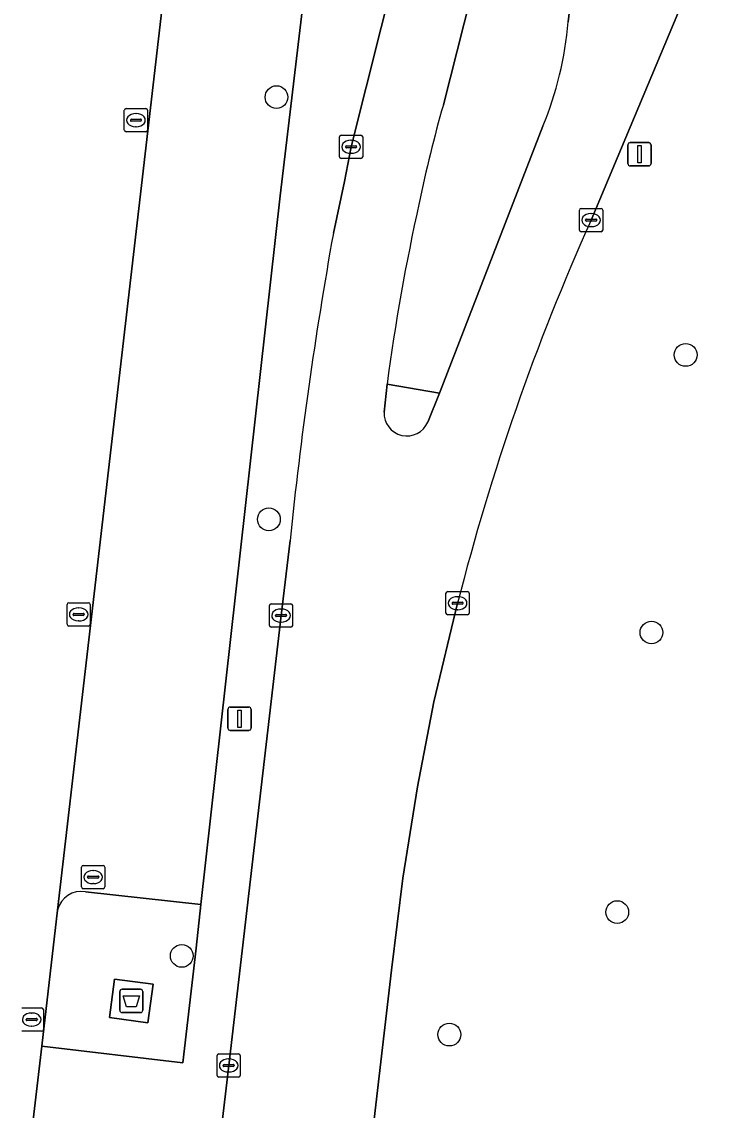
# Model space of a CAD drawing. Extents: x 160856 to 161310, y 384024 to 384878.
# Drawn here: x 161250.44 to 161281.05, y 384558.85 to 384605.63 of the extents above; entities that cross this region are included whole.
import ezdxf

# ---------------------------------------------------------------- set-up
doc = ezdxf.new("R2010")
doc.units = 0
for name, color, linetype in [('IMGEO_Afval_apart_plaats', 7, 'Continuous'), ('IMGEO_Berm_groen', 7, 'Continuous'), ('IMGEO_Boom', 7, 'Continuous'), ('IMGEO_Kolk', 7, 'Continuous'), ('IMGEO_Lichtmast', 7, 'Continuous'), ('IMGEO_Parkeervlak_open', 7, 'Continuous'), ('IMGEO_Rijbaan_lokaal_gesloten', 7, 'Continuous'), ('IMGEO_Rijbaan_lokaal_open', 7, 'Continuous'), ('IMGEO_Rioolput', 7, 'Continuous'), ('IMGEO_Verkeerseiland_gesloten', 7, 'Continuous'), ('IMGEO_Voetpad_gesloten', 7, 'Continuous'), ('IMGEO_Voetpad_open', 7, 'Continuous')]:
    doc.layers.add(name, color=color, linetype=linetype)

msp = doc.modelspace()

# ---------------------------------------------------------------- linework, layer by layer
at = {"layer": 'IMGEO_Afval_apart_plaats'}
for p, q in [((161254.653, 384563.15), (161254.653, 384563.95)), ((161254.653, 384563.95), (161254.653, 384563.15)), ((161254.753, 384564.05), (161255.543, 384564.05)), ((161255.543, 384564.05), (161254.753, 384564.05)), ((161255.643, 384563.95), (161255.643, 384563.15)), ((161255.643, 384563.15), (161255.643, 384563.95)), ((161255.543, 384563.05), (161254.753, 384563.05)), ((161254.753, 384563.05), (161255.543, 384563.05))]:
    msp.add_line(p, q, dxfattribs=at)
msp.add_lwpolyline([(161254.796, 384563.764), (161255.5, 384563.764), (161255.351, 384563.294), (161254.945, 384563.294), (161254.796, 384563.764)], dxfattribs=at)
for centre, start, end in [((161254.753, 384563.95), 90, 180), ((161254.753, 384563.95), 90, 180), ((161255.543, 384563.95), 0, 90), ((161255.543, 384563.95), 360, 90), ((161254.753, 384563.15), 180, 270), ((161254.753, 384563.15), 180, 270), ((161255.543, 384563.15), 270, 0), ((161255.543, 384563.15), 270, 0)]:
    msp.add_arc(centre, 0.1, start, end, dxfattribs=at)
at = {"layer": 'IMGEO_Berm_groen'}
for points in [[(161271.226, 384656.034), (161271.075, 384657.442), (161268.546, 384657.7), (161262.738, 384608.287), (161261.545, 384598.151), (161258.141, 384567.697), (161257.931, 384565.814), (161257.361, 384560.886), (161251.303, 384561.613), (161250.737, 384556.74), (161256.785, 384556.041), (161251.596, 384511.132), (161250.377, 384500), (161238.15, 384396.266), (161238.006, 384395.04), (161236.799, 384395.17)], [(161273.915, 384605.633), (161278.452, 384644.199)], [(161285.217, 384621.838), (161282.793, 384615.938), (161274.898, 384597.109)], [(161263.827, 384596.548), (161264.307, 384598.77), (161264.588, 384600.259), (161267.173, 384610.524)], [(161270.621, 384610.235), (161268.554, 384602.069)], [(161266.135, 384590.053), (161268.391, 384589.678), (161272.828, 384601.142)], [(161254.83, 384522.177), (161257.178, 384542.439), (161259.33, 384560.777), (161261.579, 384580.114), (161261.966, 384583.337)], [(161269.166, 384580.645), (161268.148, 384576.401), (161267.446, 384572.759), (161266.816, 384568.826), (161266.33, 384564.879), (161259.354, 384504.899), (161254.88, 384466.32), (161245.611, 384386.656)]]:
    msp.add_lwpolyline(points, dxfattribs=at)
for centre, radius, start, end in [((161259.022, 384606.861), 14.943, 337.4997, 355.2879), ((161325.651, 384585.76), 59.381, 164.0588, 168.25832), ((161358.274, 384577.774), 92.954, 167.53063, 172.40894), ((161366.885, 384555.854), 100.815, 155.84417, 165.76435), ((161436.262, 384565.521), 175.204, 169.79964, 174.16366)]:
    msp.add_arc(centre, radius, start, end, dxfattribs=at)
at = {"layer": 'IMGEO_Boom'}
for centre in [(161261.384, 384602.395), (161278.96, 384591.314), (161261.057, 384584.248), (161277.491, 384579.385), (161276.022, 384567.368), (161257.315, 384565.487), (161268.81, 384562.103)]:
    msp.add_circle(centre, 0.489, dxfattribs=at)
at = {"layer": 'IMGEO_Kolk'}
for p, q in [((161254.848, 384600.978), (161254.848, 384601.83)), ((161254.923, 384601.904), (161255.775, 384601.904)), ((161255.849, 384601.83), (161255.849, 384600.978)), ((161255.107, 384601.398), (161255.107, 384601.41)), ((161255.545, 384601.361), (161255.147, 384601.361)), ((161255.15, 384601.447), (161255.548, 384601.447)), ((161255.336, 384601.684), (161255.361, 384601.684)), ((161255.591, 384601.41), (161255.591, 384601.398)), ((161255.775, 384600.904), (161254.923, 384600.904)), ((161255.359, 384601.124), (161255.334, 384601.124)), ((161264.087, 384599.833), (161264.087, 384600.685)), ((161264.162, 384600.759), (161265.014, 384600.759)), ((161264.575, 384600.539), (161264.6, 384600.539)), ((161265.088, 384600.685), (161265.088, 384599.833)), ((161264.346, 384600.253), (161264.346, 384600.265)), ((161264.784, 384600.216), (161264.386, 384600.216)), ((161264.389, 384600.302), (161264.787, 384600.302)), ((161264.598, 384599.979), (161264.573, 384599.979)), ((161264.83, 384600.265), (161264.83, 384600.253)), ((161265.014, 384599.759), (161264.162, 384599.759)), ((161274.472, 384597.609), (161275.324, 384597.609)), ((161274.397, 384596.683), (161274.397, 384597.535)), ((161274.656, 384597.103), (161274.656, 384597.115)), ((161274.699, 384597.152), (161275.097, 384597.152)), ((161274.885, 384597.389), (161274.91, 384597.389)), ((161275.14, 384597.115), (161275.14, 384597.103)), ((161275.398, 384597.535), (161275.398, 384596.683)), ((161275.324, 384596.609), (161274.472, 384596.609)), ((161275.094, 384597.066), (161274.696, 384597.066)), ((161274.908, 384596.829), (161274.883, 384596.829)), ((161268.665, 384580.219), (161268.665, 384581.071)), ((161268.74, 384581.145), (161269.592, 384581.145)), ((161269.153, 384580.925), (161269.178, 384580.925)), ((161269.666, 384581.071), (161269.666, 384580.219)), ((161252.386, 384579.738), (161252.386, 384580.59)), ((161252.461, 384580.664), (161253.313, 384580.664)), ((161252.874, 384580.444), (161252.899, 384580.444)), ((161253.387, 384580.59), (161253.387, 384579.738)), ((161261.078, 384579.688), (161261.078, 384580.54)), ((161261.153, 384580.614), (161262.005, 384580.614)), ((161261.566, 384580.394), (161261.591, 384580.394)), ((161262.079, 384580.54), (161262.079, 384579.688)), ((161268.924, 384580.639), (161268.924, 384580.651)), ((161269.362, 384580.602), (161268.964, 384580.602)), ((161268.967, 384580.688), (161269.365, 384580.688)), ((161269.176, 384580.365), (161269.151, 384580.365)), ((161269.408, 384580.651), (161269.408, 384580.639)), ((161252.645, 384580.158), (161252.645, 384580.17)), ((161253.083, 384580.121), (161252.685, 384580.121)), ((161252.688, 384580.207), (161253.086, 384580.207)), ((161252.897, 384579.884), (161252.872, 384579.884)), ((161253.129, 384580.17), (161253.129, 384580.158)), ((161261.337, 384580.108), (161261.337, 384580.12)), ((161261.775, 384580.071), (161261.377, 384580.071)), ((161261.38, 384580.157), (161261.778, 384580.157)), ((161261.589, 384579.834), (161261.564, 384579.834)), ((161261.821, 384580.12), (161261.821, 384580.108)), ((161269.592, 384580.145), (161268.74, 384580.145)), ((161253.313, 384579.664), (161252.461, 384579.664)), ((161262.005, 384579.614), (161261.153, 384579.614)), ((161250.443, 384563.25), (161251.295, 384563.25)), ((161250.856, 384563.03), (161250.881, 384563.03)), ((161251.369, 384563.176), (161251.369, 384562.324)), ((161250.627, 384562.744), (161250.627, 384562.756)), ((161251.065, 384562.707), (161250.667, 384562.707)), ((161250.67, 384562.793), (161251.068, 384562.793)), ((161250.879, 384562.47), (161250.854, 384562.47)), ((161251.111, 384562.756), (161251.111, 384562.744)), ((161251.295, 384562.25), (161250.443, 384562.25)), ((161258.829, 384560.351), (161258.829, 384561.203)), ((161258.904, 384561.277), (161259.756, 384561.277)), ((161259.317, 384561.057), (161259.342, 384561.057)), ((161259.83, 384561.203), (161259.83, 384560.351)), ((161259.088, 384560.771), (161259.088, 384560.783)), ((161259.526, 384560.734), (161259.128, 384560.734)), ((161259.131, 384560.82), (161259.529, 384560.82)), ((161259.572, 384560.783), (161259.572, 384560.771)), ((161259.756, 384560.277), (161258.904, 384560.277)), ((161259.34, 384560.497), (161259.315, 384560.497))]:
    msp.add_line(p, q, dxfattribs=at)
for points in [[(161254.848, 384600.978), (161254.848, 384601.83)], [(161254.923, 384601.904), (161255.775, 384601.904)], [(161255.849, 384601.83), (161255.849, 384600.978)], [(161255.775, 384600.904), (161254.923, 384600.904)], [(161264.087, 384599.833), (161264.087, 384600.685)], [(161264.162, 384600.759), (161265.014, 384600.759)], [(161265.088, 384600.685), (161265.088, 384599.833)], [(161265.014, 384599.759), (161264.162, 384599.759)], [(161274.472, 384597.609), (161275.324, 384597.609)], [(161274.397, 384596.683), (161274.397, 384597.535)], [(161275.398, 384597.535), (161275.398, 384596.683)], [(161275.324, 384596.609), (161274.472, 384596.609)], [(161268.665, 384580.219), (161268.665, 384581.071)], [(161268.74, 384581.145), (161269.592, 384581.145)], [(161269.666, 384581.071), (161269.666, 384580.219)], [(161252.386, 384579.738), (161252.386, 384580.59)], [(161252.461, 384580.664), (161253.313, 384580.664)], [(161253.387, 384580.59), (161253.387, 384579.738)], [(161261.078, 384579.688), (161261.078, 384580.54)], [(161261.153, 384580.614), (161262.005, 384580.614)], [(161262.079, 384580.54), (161262.079, 384579.688)], [(161269.592, 384580.145), (161268.74, 384580.145)], [(161253.313, 384579.664), (161252.461, 384579.664)], [(161262.005, 384579.614), (161261.153, 384579.614)], [(161250.443, 384563.25), (161251.295, 384563.25)], [(161251.369, 384563.176), (161251.369, 384562.324)], [(161251.295, 384562.25), (161250.443, 384562.25)], [(161258.829, 384560.351), (161258.829, 384561.203)], [(161258.904, 384561.277), (161259.756, 384561.277)], [(161259.83, 384561.203), (161259.83, 384560.351)], [(161259.756, 384560.277), (161258.904, 384560.277)]]:
    msp.add_lwpolyline(points, dxfattribs=at)
for centre, radius, start, end in [((161254.925, 384601.828), 0.0765, 91.552, 178.448), ((161254.925, 384601.828), 0.0765, 91.552, 178.448), ((161255.773, 384601.828), 0.0765, 1.552, 88.448), ((161255.773, 384601.828), 0.0765, 1.552, 88.448), ((161255.147, 384601.407), 0.0403, 85.8775, 175.7526), ((161255.144, 384601.397), 0.0366, 178.938, 274.7102), ((161255.548, 384601.404), 0.043, 264.8664, 352.4533), ((161255.552, 384601.409), 0.0386, 1.7309, 96.639), ((161254.925, 384600.98), 0.0765, 181.552, 268.448), ((161254.925, 384600.98), 0.0765, 181.552, 268.448), ((161255.773, 384600.98), 0.0765, 271.552, 358.448), ((161255.773, 384600.98), 0.0765, 271.552, 358.448), ((161264.164, 384600.683), 0.0765, 91.552, 178.448), ((161264.164, 384600.683), 0.0765, 91.552, 178.448), ((161265.012, 384600.683), 0.0765, 1.552, 88.448), ((161265.012, 384600.683), 0.0765, 1.552, 88.448), ((161264.386, 384600.262), 0.0403, 85.8775, 175.7526), ((161264.383, 384600.252), 0.0366, 178.938, 274.7102), ((161264.787, 384600.259), 0.043, 264.8664, 352.4533), ((161264.791, 384600.264), 0.0386, 1.7309, 96.639), ((161264.164, 384599.835), 0.0765, 181.552, 268.448), ((161264.164, 384599.835), 0.0765, 181.552, 268.448), ((161265.012, 384599.835), 0.0765, 271.552, 358.448), ((161265.012, 384599.835), 0.0765, 271.552, 358.448), ((161274.474, 384597.533), 0.0765, 91.552, 178.448), ((161274.474, 384597.533), 0.0765, 91.552, 178.448), ((161275.322, 384597.533), 0.0765, 1.552, 88.448), ((161275.322, 384597.533), 0.0765, 1.552, 88.448), ((161274.696, 384597.112), 0.0403, 85.8775, 175.7526), ((161274.693, 384597.102), 0.0366, 178.938, 274.7102), ((161275.097, 384597.109), 0.043, 264.8664, 352.4533), ((161275.101, 384597.114), 0.0386, 1.7309, 96.639), ((161274.474, 384596.685), 0.0765, 181.552, 268.448), ((161274.474, 384596.685), 0.0765, 181.552, 268.448), ((161275.322, 384596.685), 0.0765, 271.552, 358.448), ((161275.322, 384596.685), 0.0765, 271.552, 358.448), ((161268.742, 384581.069), 0.0765, 91.552, 178.448), ((161268.742, 384581.069), 0.0765, 91.552, 178.448), ((161269.59, 384581.069), 0.0765, 1.552, 88.448), ((161269.59, 384581.069), 0.0765, 1.552, 88.448), ((161252.463, 384580.588), 0.0765, 91.552, 178.448), ((161252.463, 384580.588), 0.0765, 91.552, 178.448), ((161253.311, 384580.588), 0.0765, 1.552, 88.448), ((161253.311, 384580.588), 0.0765, 1.552, 88.448), ((161261.155, 384580.538), 0.0765, 91.552, 178.448), ((161261.155, 384580.538), 0.0765, 91.552, 178.448), ((161262.003, 384580.538), 0.0765, 1.552, 88.448), ((161262.003, 384580.538), 0.0765, 1.552, 88.448), ((161268.964, 384580.648), 0.0403, 85.8775, 175.7526), ((161268.961, 384580.638), 0.0366, 178.938, 274.7102), ((161269.365, 384580.645), 0.043, 264.8664, 352.4533), ((161269.369, 384580.65), 0.0386, 1.7309, 96.639), ((161252.685, 384580.167), 0.0403, 85.8775, 175.7526), ((161252.682, 384580.157), 0.0366, 178.938, 274.7102), ((161253.086, 384580.164), 0.043, 264.8664, 352.4533), ((161253.09, 384580.169), 0.0386, 1.7309, 96.639), ((161261.377, 384580.117), 0.0403, 85.8775, 175.7526), ((161261.374, 384580.107), 0.0366, 178.938, 274.7102), ((161261.778, 384580.114), 0.043, 264.8664, 352.4533), ((161261.782, 384580.119), 0.0386, 1.7309, 96.639), ((161268.742, 384580.221), 0.0765, 181.552, 268.448), ((161268.742, 384580.221), 0.0765, 181.552, 268.448), ((161269.59, 384580.221), 0.0765, 271.552, 358.448), ((161269.59, 384580.221), 0.0765, 271.552, 358.448), ((161252.463, 384579.74), 0.0765, 181.552, 268.448), ((161252.463, 384579.74), 0.0765, 181.552, 268.448), ((161253.311, 384579.74), 0.0765, 271.552, 358.448), ((161253.311, 384579.74), 0.0765, 271.552, 358.448), ((161261.155, 384579.69), 0.0765, 181.552, 268.448), ((161261.155, 384579.69), 0.0765, 181.552, 268.448), ((161262.003, 384579.69), 0.0765, 271.552, 358.448), ((161262.003, 384579.69), 0.0765, 271.552, 358.448), ((161251.293, 384563.174), 0.0765, 1.552, 88.448), ((161251.293, 384563.174), 0.0765, 1.552, 88.448), ((161250.667, 384562.753), 0.0403, 85.8775, 175.7526), ((161250.664, 384562.743), 0.0366, 178.938, 274.7102), ((161251.068, 384562.75), 0.043, 264.8664, 352.4533), ((161251.072, 384562.755), 0.0386, 1.7309, 96.639), ((161251.293, 384562.326), 0.0765, 271.552, 358.448), ((161251.293, 384562.326), 0.0765, 271.552, 358.448), ((161258.906, 384561.201), 0.0765, 91.552, 178.448), ((161258.906, 384561.201), 0.0765, 91.552, 178.448), ((161259.754, 384561.201), 0.0765, 1.552, 88.448), ((161259.754, 384561.201), 0.0765, 1.552, 88.448), ((161259.128, 384560.78), 0.0403, 85.8775, 175.7526), ((161259.125, 384560.77), 0.0366, 178.938, 274.7102), ((161259.529, 384560.777), 0.043, 264.8664, 352.4533), ((161259.533, 384560.782), 0.0386, 1.7309, 96.639), ((161258.906, 384560.353), 0.0765, 181.552, 268.448), ((161258.906, 384560.353), 0.0765, 181.552, 268.448), ((161259.754, 384560.353), 0.0765, 271.552, 358.448), ((161259.754, 384560.353), 0.0765, 271.552, 358.448)]:
    msp.add_arc(centre, radius, start, end, dxfattribs=at)
for centre, major_axis, ratio, start_param, end_param in [((161255.335, 384601.404), (-0.387, 0.002), 0.722429, 4.712389, 7.853982), ((161255.36, 384601.404), (-0.39, 0.002), 0.717154, 1.570796, 4.712389), ((161264.574, 384600.259), (-0.387, 0.002), 0.722429, 4.712389, 7.853982), ((161264.599, 384600.259), (-0.39, 0.002), 0.717154, 1.570796, 4.712389), ((161274.884, 384597.109), (-0.387, 0.002), 0.722429, 4.712389, 7.853982), ((161274.909, 384597.109), (-0.39, 0.002), 0.717154, 1.570796, 4.712389), ((161269.152, 384580.645), (-0.387, 0.002), 0.722429, 4.712389, 7.853982), ((161269.177, 384580.645), (-0.39, 0.002), 0.717154, 1.570796, 4.712389), ((161252.873, 384580.164), (-0.387, 0.002), 0.722429, 4.712389, 7.853982), ((161252.898, 384580.164), (-0.39, 0.002), 0.717154, 1.570796, 4.712389), ((161261.565, 384580.114), (-0.387, 0.002), 0.722429, 4.712389, 7.853982), ((161261.59, 384580.114), (-0.39, 0.002), 0.717154, 1.570796, 4.712389), ((161250.855, 384562.75), (-0.387, 0.002), 0.722429, 4.712389, 7.853982), ((161250.88, 384562.75), (-0.39, 0.002), 0.717154, 1.570796, 4.712389), ((161259.316, 384560.777), (-0.387, 0.002), 0.722429, 4.712389, 7.853982), ((161259.341, 384560.777), (-0.39, 0.002), 0.717154, 1.570796, 4.712389)]:
    msp.add_ellipse(centre, major_axis=major_axis, ratio=ratio, start_param=start_param, end_param=end_param, dxfattribs=at)
at = {"layer": 'IMGEO_Lichtmast'}
for p, q in [((161276.582, 384600.439), (161277.372, 384600.439)), ((161277.372, 384600.439), (161276.582, 384600.439)), ((161276.482, 384599.539), (161276.482, 384600.339)), ((161276.482, 384600.339), (161276.482, 384599.539)), ((161277.472, 384600.339), (161277.472, 384599.539)), ((161277.472, 384599.539), (161277.472, 384600.339)), ((161277.372, 384599.439), (161276.582, 384599.439)), ((161276.582, 384599.439), (161277.372, 384599.439)), ((161259.3, 384575.279), (161259.3, 384576.079)), ((161259.3, 384576.079), (161259.3, 384575.279)), ((161259.4, 384576.179), (161260.19, 384576.179)), ((161260.19, 384576.179), (161259.4, 384576.179)), ((161260.29, 384576.079), (161260.29, 384575.279)), ((161260.29, 384575.279), (161260.29, 384576.079)), ((161260.19, 384575.179), (161259.4, 384575.179)), ((161259.4, 384575.179), (161260.19, 384575.179))]:
    msp.add_line(p, q, dxfattribs=at)
for points in [[(161276.902, 384600.314), (161277.052, 384600.314), (161277.052, 384599.564), (161276.902, 384599.564), (161276.902, 384600.314)], [(161259.72, 384576.054), (161259.87, 384576.054), (161259.87, 384575.304), (161259.72, 384575.304), (161259.72, 384576.054)]]:
    msp.add_lwpolyline(points, dxfattribs=at)
for centre, start, end in [((161276.582, 384600.339), 90, 180), ((161276.582, 384600.339), 90, 180), ((161277.372, 384600.339), 0, 90), ((161277.372, 384600.339), 360, 90), ((161276.582, 384599.539), 180, 270), ((161276.582, 384599.539), 180, 270), ((161277.372, 384599.539), 270, 0), ((161277.372, 384599.539), 270, 0), ((161259.4, 384576.079), 90, 180), ((161259.4, 384576.079), 90, 180), ((161260.19, 384576.079), 0, 90), ((161260.19, 384576.079), 360, 90), ((161259.4, 384575.279), 180, 270), ((161259.4, 384575.279), 180, 270), ((161260.19, 384575.279), 270, 0), ((161260.19, 384575.279), 270, 0)]:
    msp.add_arc(centre, 0.1, start, end, dxfattribs=at)
at = {"layer": 'IMGEO_Parkeervlak_open'}
for points in [[(161268.546, 384657.7), (161262.507, 384658.314), (161251.981, 384567.454)], [(161253.185, 384568.246), (161258.141, 384567.697), (161261.545, 384598.151), (161262.738, 384608.287), (161268.546, 384657.7)]]:
    msp.add_lwpolyline(points, dxfattribs=at)
msp.add_arc((161253.007, 384567.205), 1.056, 80.3174, 166.357, dxfattribs=at)
at = {"layer": 'IMGEO_Rijbaan_lokaal_gesloten'}
for points in [[(161280.435, 384661.885), (161280.07, 384658.707), (161279.718, 384655.641), (161278.452, 384644.199), (161273.915, 384605.633)], [(161274.898, 384597.109), (161282.793, 384615.938), (161285.217, 384621.838)], [(161267.173, 384610.524), (161264.588, 384600.259), (161264.307, 384598.77), (161263.827, 384596.548)], [(161268.554, 384602.069), (161270.621, 384610.235)], [(161272.828, 384601.142), (161268.391, 384589.678), (161267.884, 384588.429)], [(161266.005, 384588.858), (161266.135, 384590.053)], [(161261.966, 384583.337), (161261.579, 384580.114), (161259.33, 384560.777), (161257.178, 384542.439), (161254.83, 384522.177), (161252.438, 384501.823), (161250.03, 384480.998), (161247.876, 384462.682), (161246.021, 384446.828), (161243.88, 384428.499), (161241.912, 384411.162), (161239.6, 384390.894), (161238.653, 384382.516), (161238.178, 384378.283), (161237.763, 384375.367), (161237.563, 384374.434), (161237.479, 384374.076), (161237.25, 384373.157), (161237.241, 384373.124), (161237.099, 384372.576), (161236.892, 384371.866), (161236.493, 384370.578)], [(161245.611, 384386.656), (161254.88, 384466.32), (161259.354, 384504.899), (161266.33, 384564.879), (161266.816, 384568.826), (161267.446, 384572.759), (161268.148, 384576.401), (161269.166, 384580.645)]]:
    msp.add_lwpolyline(points, dxfattribs=at)
for centre, radius, start, end in [((161259.022, 384606.861), 14.943, 337.4997, 355.2879), ((161325.651, 384585.76), 59.381, 164.0588, 168.25832), ((161358.274, 384577.774), 92.954, 167.53063, 172.40894), ((161366.885, 384555.854), 100.815, 155.84417, 165.76435), ((161436.262, 384565.521), 175.204, 169.79964, 174.16366), ((161266.983, 384588.812), 0.979, 177.3084, 336.9697)]:
    msp.add_arc(centre, radius, start, end, dxfattribs=at)
at = {"layer": 'IMGEO_Rijbaan_lokaal_open'}
msp.add_lwpolyline([(161250.737, 384556.74), (161251.303, 384561.613), (161251.981, 384567.454), (161262.507, 384658.314)], dxfattribs=at)
at = {"layer": 'IMGEO_Rioolput'}
for p, q in [((161253.007, 384568.448), (161253.007, 384569.3)), ((161253.082, 384569.374), (161253.934, 384569.374)), ((161253.495, 384569.154), (161253.52, 384569.154)), ((161254.008, 384569.3), (161254.008, 384568.448)), ((161253.266, 384568.868), (161253.266, 384568.88)), ((161253.704, 384568.831), (161253.306, 384568.831)), ((161253.309, 384568.917), (161253.707, 384568.917)), ((161253.518, 384568.594), (161253.493, 384568.594)), ((161253.75, 384568.88), (161253.75, 384568.868)), ((161253.934, 384568.374), (161253.082, 384568.374))]:
    msp.add_line(p, q, dxfattribs=at)
for points in [[(161253.007, 384568.448), (161253.007, 384569.3)], [(161253.082, 384569.374), (161253.934, 384569.374)], [(161254.008, 384569.3), (161254.008, 384568.448)], [(161253.934, 384568.374), (161253.082, 384568.374)]]:
    msp.add_lwpolyline(points, dxfattribs=at)
for centre, radius, start, end in [((161253.084, 384569.298), 0.0765, 91.552, 178.448), ((161253.084, 384569.298), 0.0765, 91.552, 178.448), ((161253.932, 384569.298), 0.0765, 1.552, 88.448), ((161253.932, 384569.298), 0.0765, 1.552, 88.448), ((161253.306, 384568.877), 0.0403, 85.8775, 175.7526), ((161253.303, 384568.867), 0.0366, 178.938, 274.7102), ((161253.707, 384568.874), 0.043, 264.8664, 352.4533), ((161253.711, 384568.879), 0.0386, 1.7309, 96.639), ((161253.084, 384568.45), 0.0765, 181.552, 268.448), ((161253.084, 384568.45), 0.0765, 181.552, 268.448), ((161253.932, 384568.45), 0.0765, 271.552, 358.448), ((161253.932, 384568.45), 0.0765, 271.552, 358.448)]:
    msp.add_arc(centre, radius, start, end, dxfattribs=at)
for centre, major_axis, ratio, start_param, end_param in [((161253.494, 384568.874), (-0.387, 0.002), 0.722429, 4.712389, 7.853982), ((161253.519, 384568.874), (-0.39, 0.002), 0.717154, 1.570796, 4.712389)]:
    msp.add_ellipse(centre, major_axis=major_axis, ratio=ratio, start_param=start_param, end_param=end_param, dxfattribs=at)
at = {"layer": 'IMGEO_Verkeerseiland_gesloten'}
for points in [[(161268.391, 384589.678), (161266.135, 384590.053), (161266.005, 384588.858)], [(161267.884, 384588.429), (161268.391, 384589.678)]]:
    msp.add_lwpolyline(points, dxfattribs=at)
msp.add_arc((161266.983, 384588.812), 0.979, 177.3084, 336.9697, dxfattribs=at)
at = {"layer": 'IMGEO_Voetpad_gesloten'}
msp.add_lwpolyline([(161256.088, 384564.267), (161254.432, 384564.491), (161254.208, 384562.834), (161255.864, 384562.61)], close=True, dxfattribs=at)
at = {"layer": 'IMGEO_Voetpad_open'}
for points in [[(161258.141, 384567.697), (161253.185, 384568.246)], [(161251.981, 384567.454), (161251.303, 384561.613), (161257.361, 384560.886), (161257.931, 384565.814), (161258.141, 384567.697)]]:
    msp.add_lwpolyline(points, dxfattribs=at)
msp.add_lwpolyline([(161256.088, 384564.267), (161255.864, 384562.61), (161254.208, 384562.834), (161254.432, 384564.491)], close=True, dxfattribs=at)
msp.add_arc((161253.007, 384567.205), 1.056, 80.3174, 166.357, dxfattribs=at)

doc.saveas('drawing.dxf')
